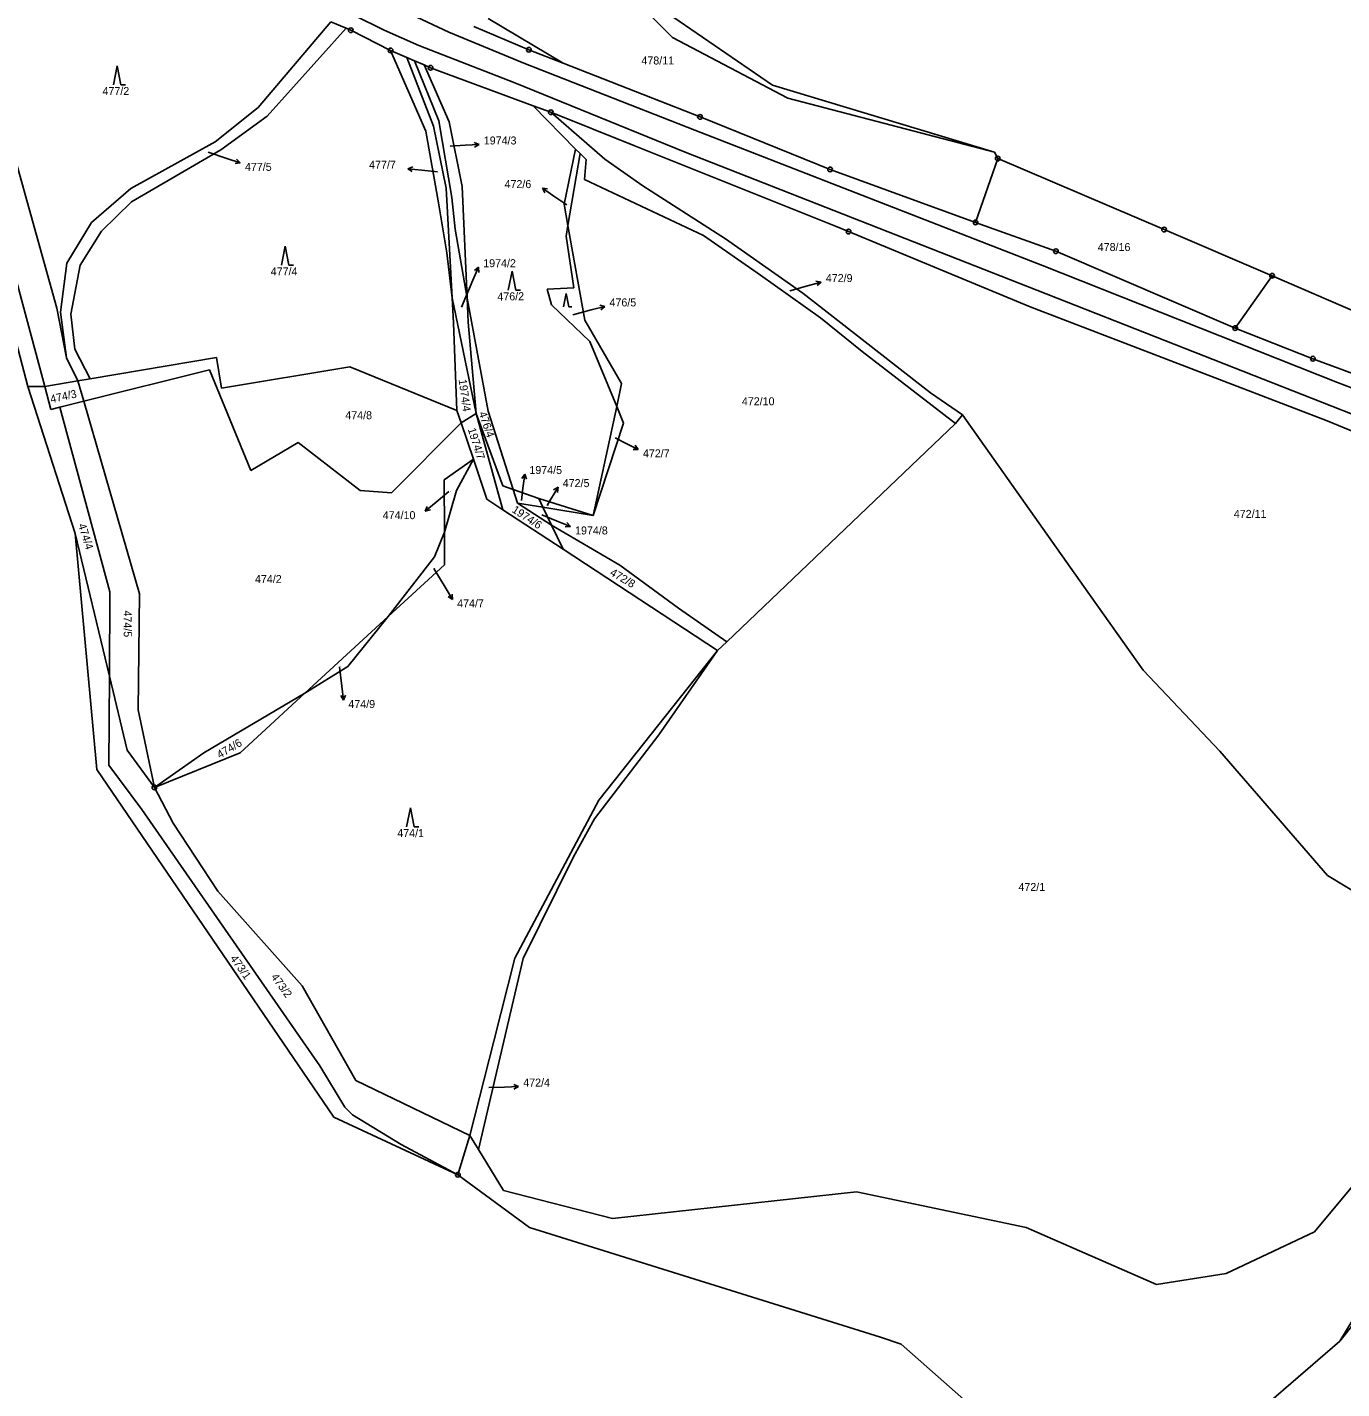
# Model space of a CAD drawing. Extents: x -795483 to -789093, y -1112258 to -1108741.
# Drawn here: x -790543.9 to -790264.1, y -1111472.2 to -1111182.3 of the extents above; entities that cross this region are included whole.
import ezdxf

# ---------------------------------------------------------------- set-up
doc = ezdxf.new("R2010")
doc.units = 0
for name, color, linetype in [('Komunikace', 7, 'Continuous'), ('Vrstva 1', 7, 'Continuous'), ('Vrstva 14', 7, 'Continuous'), ('Vrstva 16', 7, 'Continuous'), ('Vrstva 2', 7, 'Continuous'), ('Vrstva 23', 7, 'Continuous'), ('Vrstva 28', 7, 'Continuous')]:
    doc.layers.add(name, color=color, linetype=linetype)

msp = doc.modelspace()

# ---------------------------------------------------------------- linework, layer by layer
at = {"layer": 'Komunikace'}
for p, q in [((-790505.43, -1111208.83), (-790501.41, -1111210.18)), ((-790453.9, -1111207.6), (-790450.72, -1111207.4)), ((-790456.59, -1111213.08), (-790459.93, -1111212.71)), ((-790429.08, -1111220.06), (-790431.79, -1111218.21)), ((-790451.48, -1111241.85), (-790449.03, -1111236.11)), ((-790381.57, -1111238.37), (-790377.82, -1111237.33)), ((-790427.77, -1111243.48), (-790423.87, -1111242.46)), ((-790418.8, -1111269.67), (-790416.54, -1111270.8)), ((-790454.18, -1111281.12), (-790456.89, -1111283.38)), ((-790438.73, -1111283.03), (-790438.4, -1111280.37)), ((-790433.24, -1111284.11), (-790432.45, -1111282.76)), ((-790434.4, -1111286.08), (-790431.08, -1111287.42)), ((-790457.34, -1111297.5), (-790454.94, -1111301.5)), ((-790477.41, -1111318.42), (-790476.92, -1111322.53)), ((-790445.66, -1111408.04), (-790442.33, -1111407.92))]:
    msp.add_line(p, q, dxfattribs=at)
at = {"layer": 'Vrstva 1'}
for p, q in [((-790406.6, -1111184.47), (-790421.25, -1111169.79)), ((-790385.26, -1111194.62), (-790421.25, -1111169.79)), ((-790445.82, -1111180.41), (-790429.85, -1111189.93)), ((-790479.26, -1111181.13), (-790494.79, -1111199.32)), ((-790476, -1111182.49), (-790492.81, -1111201.22)), ((-790476, -1111182.49), (-790479.26, -1111181.13)), ((-790475.04, -1111182.89), (-790476, -1111182.49)), ((-790466.57, -1111187.2), (-790475.04, -1111182.89)), ((-790437.14, -1111187.07), (-790448.88, -1111182.13)), ((-790382, -1111197.33), (-790406.6, -1111184.47)), ((-790459.09, -1111204.39), (-790466.57, -1111187.2)), ((-790463.11, -1111188.71), (-790466.57, -1111187.2)), ((-790461.5, -1111189.41), (-790463.11, -1111188.71)), ((-790463.11, -1111188.71), (-790457.46, -1111203.35)), ((-790429.85, -1111189.93), (-790437.14, -1111187.07)), ((-790456.33, -1111202.18), (-790461.5, -1111189.41)), ((-790459.44, -1111190.3), (-790461.5, -1111189.41)), ((-790458.07, -1111190.89), (-790459.44, -1111190.3)), ((-790459.44, -1111190.3), (-790454.1, -1111202.41)), ((-790436.22, -1111198.97), (-790458.07, -1111190.89)), ((-790400.71, -1111201.36), (-790429.85, -1111189.93)), ((-790338.02, -1111208.87), (-790385.26, -1111194.62)), ((-790338.02, -1111208.87), (-790382, -1111197.33)), ((-790559.42, -1111199.25), (-790543.77, -1111258.77)), ((-790537.63, -1111242.1), (-790549.39, -1111199.77)), ((-790494.79, -1111199.32), (-790503.9, -1111206.66)), ((-790436.22, -1111198.97), (-790427.19, -1111208.25)), ((-790432.47, -1111200.36), (-790436.22, -1111198.97)), ((-790432.47, -1111200.36), (-790420.95, -1111210.38)), ((-790414.8, -1111207.42), (-790432.47, -1111200.36)), ((-790555.64, -1111201.23), (-790540.15, -1111258.75)), ((-790492.81, -1111201.22), (-790502.71, -1111208.38)), ((-790457.46, -1111203.35), (-790454.73, -1111216.53)), ((-790453.51, -1111218.53), (-790456.33, -1111202.18)), ((-790454.1, -1111202.41), (-790451.36, -1111216.19)), ((-790373.02, -1111212.54), (-790400.71, -1111201.36)), ((-790459.09, -1111204.39), (-790456.39, -1111219.66)), ((-790503.9, -1111206.66), (-790521.84, -1111216.58)), ((-790502.71, -1111208.38), (-790521.74, -1111219.44)), ((-790427.19, -1111208.25), (-790429.64, -1111219.9)), ((-790428.82, -1111224.48), (-790426.24, -1111209.16)), ((-790426.24, -1111209.16), (-790427.19, -1111208.25)), ((-790424.96, -1111210.39), (-790426.24, -1111209.16)), ((-790371.9, -1111224.64), (-790414.8, -1111207.42)), ((-790338.02, -1111208.87), (-790337.33, -1111210.23)), ((-790425.31, -1111214.7), (-790424.96, -1111210.39)), ((-790420.95, -1111210.38), (-790412.89, -1111216.04)), ((-790337.33, -1111210.23), (-790342.06, -1111223.81)), ((-790301.92, -1111225.33), (-790337.33, -1111210.23)), ((-790425.31, -1111214.7), (-790399.97, -1111226.62)), ((-790342.06, -1111223.81), (-790373.02, -1111212.54)), ((-790521.84, -1111216.58), (-790530.21, -1111223.86)), ((-790454.73, -1111216.53), (-790453.45, -1111239.87)), ((-790451.36, -1111216.19), (-790450.29, -1111239.98)), ((-790412.89, -1111216.04), (-790395.27, -1111227.29)), ((-790521.74, -1111219.44), (-790528.11, -1111225.67)), ((-790456.39, -1111219.66), (-790454.57, -1111230.3)), ((-790452.8, -1111225.24), (-790453.51, -1111218.53)), ((-790429.64, -1111219.9), (-790428.82, -1111224.48)), ((-790530.21, -1111223.86), (-790535.46, -1111232.49)), ((-790324.97, -1111229.96), (-790342.06, -1111223.81)), ((-790528.11, -1111225.67), (-790532.65, -1111232.91)), ((-790450.29, -1111239.98), (-790452.8, -1111225.24)), ((-790429.2, -1111226.73), (-790428.82, -1111224.48)), ((-790429.2, -1111226.73), (-790427.58, -1111237.77)), ((-790428.82, -1111224.48), (-790425.22, -1111244.61)), ((-790387.82, -1111235.07), (-790399.97, -1111226.62)), ((-790369.09, -1111225.76), (-790371.9, -1111224.64)), ((-790330.47, -1111241.78), (-790369.09, -1111225.76)), ((-790301.92, -1111225.33), (-790278.95, -1111235.19)), ((-790378.82, -1111238.89), (-790395.27, -1111227.29)), ((-790535.46, -1111232.49), (-790536.81, -1111242.95)), ((-790454.57, -1111230.3), (-790453.45, -1111239.87)), ((-790286.79, -1111246.33), (-790324.97, -1111229.96)), ((-790532.65, -1111232.91), (-790534.63, -1111243.36)), ((-790375.07, -1111244.11), (-790387.82, -1111235.07)), ((-790278.95, -1111235.19), (-790286.79, -1111246.33)), ((-790214.98, -1111262.9), (-790278.95, -1111235.19)), ((-790427.58, -1111237.77), (-790433.24, -1111238.06)), ((-790432.32, -1111241.36), (-790433.24, -1111238.06)), ((-790453.45, -1111239.87), (-790453.16, -1111245.19)), ((-790448.36, -1111264.52), (-790453.45, -1111239.87)), ((-790450.29, -1111239.98), (-790450.06, -1111245.05)), ((-790445.79, -1111264.02), (-790450.29, -1111239.98)), ((-790432.32, -1111241.36), (-790424.18, -1111249.15)), ((-790378.82, -1111238.89), (-790351.62, -1111260.08)), ((-790537.63, -1111242.1), (-790535.57, -1111252.68)), ((-790536.81, -1111242.95), (-790535.57, -1111252.68)), ((-790534.63, -1111243.36), (-790533.79, -1111250.83)), ((-790366.19, -1111251.29), (-790375.07, -1111244.11)), ((-790267.24, -1111266.04), (-790330.47, -1111241.78)), ((-790453.16, -1111245.19), (-790452.45, -1111263.85)), ((-790450.06, -1111245.05), (-790448.36, -1111264.52)), ((-790425.22, -1111244.61), (-790417.39, -1111258.14)), ((-790270.26, -1111252.83), (-790286.79, -1111246.33)), ((-790424.18, -1111249.15), (-790418.44, -1111262.99)), ((-790535.57, -1111252.68), (-790533.14, -1111257.57)), ((-790533.79, -1111250.83), (-790530.53, -1111257.13)), ((-790503.6, -1111252.6), (-790530.53, -1111257.13)), ((-790502.57, -1111259.08), (-790503.6, -1111252.6)), ((-790366.19, -1111251.29), (-790346.32, -1111266.62)), ((-790229.68, -1111267.94), (-790270.26, -1111252.83)), ((-790531.88, -1111261.89), (-790505.11, -1111255.21)), ((-790496.34, -1111276.61), (-790505.11, -1111255.21)), ((-790475.25, -1111254.57), (-790502.57, -1111259.08)), ((-790452.45, -1111263.85), (-790475.25, -1111254.57)), ((-790540.15, -1111258.75), (-790543.77, -1111258.77)), ((-790543.77, -1111258.77), (-790533.74, -1111290.08)), ((-790533.14, -1111257.57), (-790540.15, -1111258.75)), ((-790540.15, -1111258.75), (-790538.88, -1111263.64)), ((-790530.53, -1111257.13), (-790533.14, -1111257.57)), ((-790533.14, -1111257.57), (-790531.88, -1111261.89)), ((-790417.39, -1111258.14), (-790418.44, -1111262.99)), ((-790344.85, -1111264.82), (-790351.62, -1111260.08)), ((-790538.88, -1111263.64), (-790536.94, -1111263.16)), ((-790536.94, -1111263.16), (-790531.88, -1111261.89)), ((-790536.94, -1111263.16), (-790526.31, -1111302.45)), ((-790531.88, -1111261.89), (-790520.02, -1111302.87)), ((-790451.56, -1111266.48), (-790452.45, -1111263.85)), ((-790451.56, -1111266.48), (-790448.36, -1111264.52)), ((-790448.36, -1111264.52), (-790442.68, -1111279.89)), ((-790448.36, -1111264.52), (-790442.65, -1111284.99)), ((-790440.47, -1111280.68), (-790445.79, -1111264.02)), ((-790418.44, -1111262.99), (-790423.47, -1111286.2)), ((-790418.44, -1111262.99), (-790416.96, -1111266.56)), ((-790466.36, -1111281.42), (-790451.56, -1111266.48)), ((-790451.56, -1111266.48), (-790448.93, -1111274.23)), ((-790416.96, -1111266.56), (-790423.47, -1111286.2)), ((-790346.32, -1111266.62), (-790395.03, -1111313.09)), ((-790344.85, -1111264.82), (-790346.32, -1111266.62)), ((-790344.85, -1111264.82), (-790319.03, -1111301.35)), ((-790234.85, -1111279.51), (-790267.24, -1111266.04)), ((-790496.34, -1111276.61), (-790486.24, -1111270.7)), ((-790486.24, -1111270.7), (-790473.08, -1111280.89)), ((-790455.19, -1111278.61), (-790448.93, -1111274.23)), ((-790452.55, -1111280.93), (-790448.93, -1111274.23)), ((-790446.05, -1111282.76), (-790448.93, -1111274.23)), ((-790455.19, -1111278.61), (-790455.13, -1111289.77)), ((-790466.36, -1111281.42), (-790473.08, -1111280.89)), ((-790455.13, -1111289.77), (-790452.55, -1111280.93)), ((-790442.68, -1111279.89), (-790440.47, -1111280.68)), ((-790440.47, -1111280.68), (-790435.03, -1111282.63)), ((-790439.54, -1111283.61), (-790440.47, -1111280.68)), ((-790442.65, -1111284.99), (-790446.05, -1111282.76)), ((-790439.54, -1111283.61), (-790432.3, -1111288.25)), ((-790434.13, -1111284.48), (-790439.54, -1111283.61)), ((-790423.47, -1111286.2), (-790435.03, -1111282.63)), ((-790435.03, -1111282.63), (-790434.13, -1111284.48)), ((-790423.47, -1111286.2), (-790434.13, -1111284.48)), ((-790434.13, -1111284.48), (-790432.3, -1111288.25)), ((-790429.81, -1111293.39), (-790442.65, -1111284.99)), ((-790533.74, -1111290.08), (-790529.1, -1111340.3)), ((-790526.41, -1111320.42), (-790533.74, -1111290.08)), ((-790457.22, -1111295.01), (-790455.13, -1111289.77)), ((-790455.13, -1111289.77), (-790455.09, -1111296.69)), ((-790417.74, -1111296.76), (-790432.3, -1111288.25)), ((-790432.3, -1111288.25), (-790429.81, -1111293.39)), ((-790396.96, -1111314.93), (-790429.81, -1111293.39)), ((-790457.22, -1111295.01), (-790467.07, -1111307.72)), ((-790455.09, -1111296.69), (-790467.07, -1111307.72)), ((-790417.74, -1111296.76), (-790405.27, -1111305.93)), ((-790319.03, -1111301.35), (-790306.37, -1111319.16)), ((-790526.31, -1111302.45), (-790526.41, -1111320.42)), ((-790520.02, -1111302.87), (-790520.31, -1111327.57)), ((-790467.07, -1111307.72), (-790484.8, -1111324.05)), ((-790475.64, -1111318.34), (-790467.07, -1111307.72)), ((-790405.27, -1111305.93), (-790395.03, -1111313.09)), ((-790395.03, -1111313.09), (-790396.96, -1111314.93)), ((-790396.96, -1111314.93), (-790422.28, -1111346.84)), ((-790409.46, -1111332.92), (-790396.96, -1111314.93)), ((-790475.64, -1111318.34), (-790484.8, -1111324.05)), ((-790306.37, -1111319.16), (-790290.05, -1111336.43)), ((-790526.41, -1111320.42), (-790526.52, -1111339.38)), ((-790522.61, -1111336.17), (-790526.41, -1111320.42)), ((-790506.32, -1111336.74), (-790484.8, -1111324.05)), ((-790484.8, -1111324.05), (-790498.62, -1111336.78)), ((-790520.31, -1111327.57), (-790516.83, -1111344.12)), ((-790423.15, -1111350.8), (-790409.46, -1111332.92)), ((-790516.83, -1111344.12), (-790522.61, -1111336.17)), ((-790506.32, -1111336.74), (-790516.83, -1111344.12)), ((-790498.62, -1111336.78), (-790516.83, -1111344.12)), ((-790290.05, -1111336.43), (-790267.12, -1111362.9)), ((-790526.52, -1111339.38), (-790519.54, -1111348.85)), ((-790529.1, -1111340.3), (-790478.67, -1111414.31)), ((-790516.83, -1111344.12), (-790512.88, -1111351.75)), ((-790422.28, -1111346.84), (-790440.09, -1111380.5)), ((-790519.54, -1111348.85), (-790481.62, -1111403.39)), ((-790423.15, -1111350.8), (-790427.66, -1111358.92)), ((-790512.88, -1111351.75), (-790503.32, -1111366.17)), ((-790427.66, -1111358.92), (-790438.35, -1111380.55)), ((-790267.12, -1111362.9), (-790259.66, -1111367.42)), ((-790503.32, -1111366.17), (-790485.37, -1111386.35)), ((-790438.35, -1111380.55), (-790447.87, -1111421.23)), ((-790440.09, -1111380.5), (-790444.59, -1111398.17)), ((-790485.37, -1111386.35), (-790473.96, -1111406.49)), ((-790444.59, -1111398.17), (-790449.7, -1111418.21)), ((-790481.62, -1111403.39), (-790476.31, -1111412.23)), ((-790473.96, -1111406.49), (-790449.7, -1111418.21)), ((-790244.21, -1111407.82), (-790269.93, -1111438.71)), ((-790476.31, -1111412.23), (-790474.69, -1111413.86)), ((-790478.67, -1111414.31), (-790452.24, -1111426.59)), ((-790474.69, -1111413.86), (-790464.31, -1111420.15)), ((-790449.7, -1111418.21), (-790451.04, -1111422.64)), ((-790447.87, -1111421.23), (-790449.7, -1111418.21)), ((-790464.31, -1111420.15), (-790452.24, -1111426.59)), ((-790451.04, -1111422.64), (-790452.24, -1111426.59)), ((-790442.55, -1111429.97), (-790447.87, -1111421.23)), ((-790452.24, -1111426.59), (-790437, -1111437.8)), ((-790264.51, -1111462.04), (-790236.17, -1111426.22)), ((-790419.35, -1111435.89), (-790442.55, -1111429.97)), ((-790419.35, -1111435.89), (-790367.41, -1111430.21)), ((-790367.41, -1111430.21), (-790331.3, -1111437.82)), ((-790437, -1111437.8), (-790362.3, -1111461.2)), ((-790331.3, -1111437.82), (-790303.55, -1111449.94)), ((-790288.71, -1111447.61), (-790269.93, -1111438.71)), ((-790303.55, -1111449.94), (-790288.71, -1111447.61)), ((-790260.04, -1111454.64), (-790264.51, -1111462.04)), ((-790362.3, -1111461.2), (-790357.91, -1111462.63)), ((-790357.91, -1111462.63), (-790338.21, -1111479.99)), ((-790264.51, -1111462.04), (-790296.59, -1111489.61))]:
    msp.add_line(p, q, dxfattribs=at)
at = {"layer": 'Vrstva 16'}
for p, q in [((-790450.72, -1111207.4), (-790447.72, -1111207.22)), ((-790447.72, -1111207.22), (-790448.75, -1111206.78)), ((-790447.72, -1111207.22), (-790448.69, -1111207.78)), ((-790501.41, -1111210.18), (-790498.57, -1111211.14)), ((-790498.57, -1111211.14), (-790499.67, -1111211.29)), ((-790498.57, -1111211.14), (-790499.35, -1111210.34)), ((-790462.91, -1111212.38), (-790461.86, -1111211.99)), ((-790459.93, -1111212.71), (-790462.91, -1111212.38)), ((-790462.91, -1111212.38), (-790461.97, -1111212.99)), ((-790431.79, -1111218.21), (-790434.26, -1111216.51)), ((-790434.26, -1111216.51), (-790433.72, -1111217.49)), ((-790434.26, -1111216.51), (-790433.16, -1111216.67)), ((-790449.03, -1111236.11), (-790447.85, -1111233.35)), ((-790447.85, -1111233.35), (-790448.7, -1111234.07)), ((-790447.85, -1111233.35), (-790447.78, -1111234.47)), ((-790377.82, -1111237.33), (-790374.93, -1111236.52)), ((-790374.93, -1111236.52), (-790376.03, -1111236.31)), ((-790374.93, -1111236.52), (-790375.76, -1111237.27)), ((-790423.87, -1111242.46), (-790420.97, -1111241.7)), ((-790420.97, -1111241.7), (-790422.06, -1111241.47)), ((-790420.97, -1111241.7), (-790421.81, -1111242.44)), ((-790416.54, -1111270.8), (-790413.86, -1111272.14)), ((-790413.86, -1111272.14), (-790414.97, -1111272.14)), ((-790413.86, -1111272.14), (-790414.53, -1111271.25)), ((-790438.03, -1111277.39), (-790438.65, -1111278.32)), ((-790438.4, -1111280.37), (-790438.03, -1111277.39)), ((-790438.03, -1111277.39), (-790437.66, -1111278.45)), ((-790432.45, -1111282.76), (-790430.93, -1111280.17)), ((-790430.93, -1111280.17), (-790431.87, -1111280.78)), ((-790430.93, -1111280.17), (-790431.01, -1111281.29)), ((-790456.89, -1111283.38), (-790459.2, -1111285.3)), ((-790459.2, -1111285.3), (-790458.75, -1111284.27)), ((-790459.2, -1111285.3), (-790458.11, -1111285.04)), ((-790431.08, -1111287.42), (-790428.3, -1111288.54)), ((-790428.3, -1111288.54), (-790429.04, -1111287.71)), ((-790428.3, -1111288.54), (-790429.41, -1111288.63)), ((-790454.94, -1111301.5), (-790453.4, -1111304.07)), ((-790453.4, -1111304.07), (-790454.34, -1111303.47)), ((-790453.4, -1111304.07), (-790453.48, -1111302.96)), ((-790476.92, -1111322.53), (-790476.56, -1111325.51)), ((-790476.56, -1111325.51), (-790477.18, -1111324.57)), ((-790476.56, -1111325.51), (-790476.19, -1111324.46)), ((-790442.33, -1111407.92), (-790439.33, -1111407.81)), ((-790439.33, -1111407.81), (-790440.35, -1111407.35)), ((-790439.33, -1111407.81), (-790440.31, -1111408.35))]:
    msp.add_line(p, q, dxfattribs=at)
at = {"layer": 'Vrstva 2'}
for p, q in [((-790486.04, -1111168.27), (-790454.15, -1111183.33)), ((-790467.91, -1111182.92), (-790474.26, -1111179.78)), ((-790460.53, -1111186.14), (-790467.91, -1111182.92)), ((-790454.15, -1111183.33), (-790438.24, -1111189.88)), ((-790440.15, -1111194.13), (-790460.53, -1111186.14)), ((-790438.24, -1111189.88), (-790401.84, -1111204.17)), ((-790403.89, -1111208.87), (-790440.15, -1111194.13)), ((-790401.84, -1111204.17), (-790327.84, -1111232.97)), ((-790329.04, -1111238.23), (-790403.89, -1111208.87)), ((-790327.84, -1111232.97), (-790265.01, -1111257.93)), ((-790266.25, -1111262.91), (-790329.04, -1111238.23)), ((-790265.01, -1111257.93), (-790217.17, -1111276.3)), ((-790219.21, -1111281.48), (-790266.25, -1111262.91))]:
    msp.add_line(p, q, dxfattribs=at)
at = {"layer": 'Vrstva 23'}
for p, q in [((-790525.57, -1111194.49), (-790524.77, -1111190.49)), ((-790524.77, -1111190.49), (-790523.97, -1111194.49)), ((-790523.97, -1111194.49), (-790522.97, -1111194.49)), ((-790489.82, -1111232.89), (-790489.02, -1111228.89)), ((-790489.02, -1111228.89), (-790488.22, -1111232.89)), ((-790488.22, -1111232.89), (-790487.22, -1111232.89)), ((-790441.51, -1111238.21), (-790440.71, -1111234.21)), ((-790440.71, -1111234.21), (-790439.91, -1111238.21)), ((-790439.91, -1111238.21), (-790438.91, -1111238.21)), ((-790429.78, -1111241.77), (-790429.22, -1111238.97)), ((-790429.22, -1111238.97), (-790428.66, -1111241.77)), ((-790428.66, -1111241.77), (-790427.96, -1111241.77)), ((-790463.16, -1111352.49), (-790462.36, -1111348.49)), ((-790462.36, -1111348.49), (-790461.56, -1111352.49)), ((-790461.56, -1111352.49), (-790460.56, -1111352.49))]:
    msp.add_line(p, q, dxfattribs=at)
at = {"layer": 'Vrstva 28'}
for centre, radius in [((-790475.04, -1111182.89), 0.5), ((-790475.04, -1111182.89), 0.01), ((-790466.57, -1111187.2), 0.5), ((-790466.57, -1111187.2), 0.01), ((-790437.14, -1111187.07), 0.5), ((-790437.14, -1111187.07), 0.01), ((-790458.07, -1111190.89), 0.5), ((-790458.07, -1111190.89), 0.01), ((-790432.47, -1111200.36), 0.5), ((-790432.47, -1111200.36), 0.01), ((-790400.71, -1111201.36), 0.5), ((-790400.71, -1111201.36), 0.01), ((-790373.02, -1111212.54), 0.5), ((-790337.33, -1111210.23), 0.5), ((-790337.33, -1111210.23), 0.01), ((-790373.02, -1111212.54), 0.01), ((-790342.06, -1111223.81), 0.5), ((-790342.06, -1111223.81), 0.01), ((-790369.09, -1111225.76), 0.5), ((-790369.09, -1111225.76), 0.01), ((-790301.92, -1111225.33), 0.5), ((-790301.92, -1111225.33), 0.01), ((-790324.97, -1111229.96), 0.5), ((-790324.97, -1111229.96), 0.01), ((-790278.95, -1111235.19), 0.5), ((-790278.95, -1111235.19), 0.01), ((-790286.79, -1111246.33), 0.5), ((-790286.79, -1111246.33), 0.01), ((-790270.26, -1111252.83), 0.5), ((-790270.26, -1111252.83), 0.01), ((-790516.83, -1111344.12), 0.5), ((-790516.83, -1111344.12), 0.01), ((-790452.24, -1111426.59), 0.5), ((-790452.24, -1111426.59), 0.01)]:
    msp.add_circle(centre, radius, dxfattribs=at)

# ---------------------------------------------------------------- texts
at = {"layer": 'Vrstva 14'}
for s, height, p in [('478/11', 1.7, (-790413.18, -1111190.19)), ('477/2', 1.7, (-790527.89, -1111196.69)), ('477/5', 0.1, (-790505.43, -1111208.83)), ('1974/3', 0.1, (-790453.9, -1111207.6)), ('477/7', 0.1, (-790456.59, -1111213.08)), ('472/6', 0.1, (-790429.08, -1111220.06)), ('478/16', 1.7, (-790316.05, -1111229.91)), ('477/4', 1.7, (-790492.08, -1111235.09)), ('472/9', 0.1, (-790381.57, -1111238.37)), ('1974/2', 0.1, (-790451.48, -1111241.85)), ('476/5', 0.1, (-790427.77, -1111243.48)), ('472/10', 1.7, (-790391.8, -1111262.75)), ('474/8', 1.7, (-790476.21, -1111265.72)), ('472/7', 0.1, (-790418.8, -1111269.67)), ('474/10', 0.1, (-790454.18, -1111281.12)), ('1974/5', 0.1, (-790438.73, -1111283.03)), ('472/5', 0.1, (-790433.24, -1111284.11)), ('1974/8', 0.1, (-790434.4, -1111286.08)), ('472/11', 1.7, (-790287.09, -1111286.73)), ('474/2', 1.7, (-790495.44, -1111300.6)), ('474/7', 0.1, (-790457.34, -1111297.5)), ('474/9', 0.1, (-790477.41, -1111318.42)), ('474/1', 1.7, (-790465.15, -1111354.69)), ('472/1', 1.7, (-790332.93, -1111366.16)), ('472/4', 0.1, (-790445.66, -1111408.04))]:
    msp.add_text(s, height=height, dxfattribs=at).set_placement(p)
for s, rotation, p in [('476/2', 0.9114, (-790443.83, -1111240.46)), ('1974/4', 277.7877, (-790452.09, -1111257.3)), ('474/3', 12.4705, (-790538.82, -1111262.3)), ('476/4', 288.7609, (-790447.84, -1111264.41)), ('1974/7', 287.5904, (-790450.16, -1111267.84)), ('1974/6', 326.5601, (-790440.89, -1111285.38)), ('474/4', 287.4748, (-790533.1, -1111288.22)), ('472/8', 329.3541, (-790420.04, -1111298.82)), ('474/5', 270.5, (-790523.41, -1111306.45)), ('474/6', 30.5054, (-790502.92, -1111338)), ('473/1', 305.4777, (-790500.81, -1111380.54)), ('473/2', 305.7583, (-790492.11, -1111384.47))]:
    msp.add_text(s, height=1.7, rotation=rotation, dxfattribs=at).set_placement(p)
at = {"layer": 'Vrstva 16'}
for s, p in [('1974/3', (-790446.73, -1111207.22)), ('477/5', (-790497.57, -1111212.84)), ('477/7', (-790471.14, -1111212.38)), ('472/6', (-790442.31, -1111216.51)), ('1974/2', (-790446.85, -1111233.35)), ('472/9', (-790373.93, -1111236.52)), ('476/5', (-790419.97, -1111241.7)), ('472/7', (-790412.86, -1111273.84)), ('1974/5', (-790437.03, -1111277.39)), ('472/5', (-790429.93, -1111280.17)), ('474/10', (-790468.24, -1111287)), ('1974/8', (-790427.3, -1111290.25)), ('474/7', (-790452.4, -1111305.77)), ('474/9', (-790475.56, -1111327.21)), ('472/4', (-790438.33, -1111407.81))]:
    msp.add_text(s, height=1.7, dxfattribs=at).set_placement(p)

doc.saveas('drawing.dxf')
